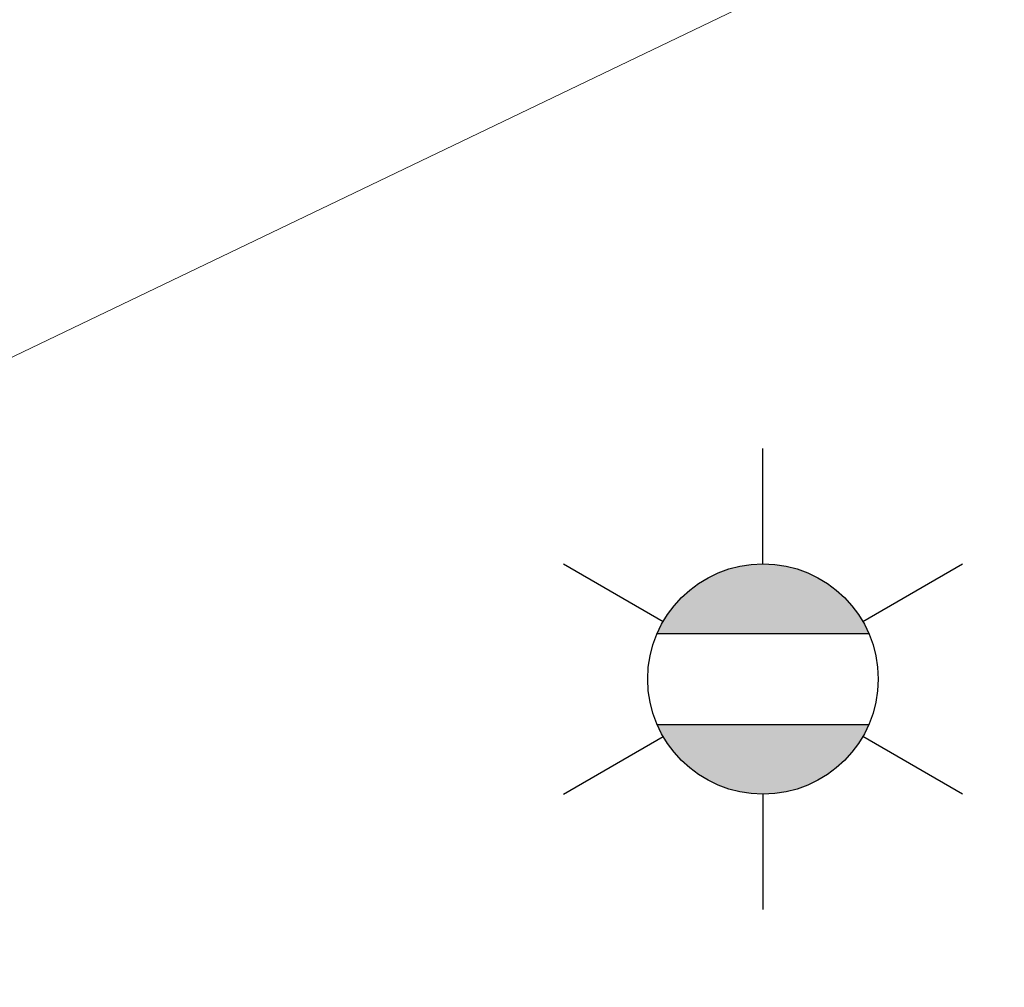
# Model space of a CAD drawing. Header units: millimetres. Extents: x 162876 to 168130, y 402614 to 405602.
# Tile 382 of 656: x 165473.84 to 165475.19, y 403899.81 to 403901.14. Entities that reach past the tile are written whole.
import ezdxf
from ezdxf import colors
from ezdxf.entities.mleader import LeaderData, LeaderLine
from ezdxf.enums import TextEntityAlignment as Align
from ezdxf.math import Vec2, Vec3

# ---------------------------------------------------------------- set-up
doc = ezdxf.new("R2010")
doc.units = ezdxf.units.MM
for name, color, linetype, lineweight in [('X-CA190022.004-UO-BGT_Ondergrond$0$GE_316_WGDFietspad_Vlak_GEM', 253, 'Continuous', 9), ('X-CA190022.004-UO-BGT_Ondergrond$0$GE_367_OWGBerm_groenvoorziening_grasenk_GEM', 253, 'Continuous', 9), ('X-CA190022.004-UO-BGT_Ondergrond$0$GE_861_PALLichtmast_Punt_GEM', 202, 'Continuous', 25), ('X-CA190022.004-UO-KAD_Percelen$0$B-WE-KG-GRENS_PERCEEL-GV', 150, 'Continuous', 9), ('X-CA190022.004-UO-OPB_Opbreek_v0.1$0$V-WE-VH-VERHARDING_TEGEL-A-200', 252, 'Continuous', 18), ('X-CA190022.004-UO-OPB_Opbreek_v0.1$0$X-XX-AL-T25- LEADER ASFALT', 7, 'Continuous', 25)]:
    doc.layers.add(name, color=color, linetype=linetype, lineweight=lineweight)
doc.styles.add('X-CA190022.004-UO-BGT_Ondergrond$0$NLCS-ISO', font='NLCS-ISO.ttf')
doc.styles.add('X-CA190022.004-UO-OPB_Opbreek_v0.1$0$NLCS-ISO-M200-T25', font='NLCS-ISO.ttf', dxfattribs={"height": 0.5})

# ---------------------------------------------------------------- blocks, each defined once
blk = doc.blocks.new('X-CA190022.004-UO-BGT_Ondergrond$0$N-SIE-WEG_LICHTMAST-SO')
h = blk.add_hatch(color=256)
h.paths.add_polyline_path([(1.163, 0.5, 0.658505), (-1.163, 0.5)])
h.paths.add_polyline_path([(-1.163, -0.5, 0.658505), (1.163, -0.5)])
at = {"flags": 128}
for points in [[(0, 1.266), (0, 2.531)], [(-2.192, 1.266), (-1.096, 0.633)], [(1.096, 0.633), (2.192, 1.266)], [(-1.163, 0.5), (1.163, 0.5)], [(-1.163, -0.5), (1.163, -0.5)], [(-2.192, -1.266), (-1.096, -0.633)], [(2.192, -1.266), (1.096, -0.633)], [(0, -1.266), (0, -2.531)]]:
    blk.add_lwpolyline(points, dxfattribs=at)
at = {"ltscale": 0.5}
blk.add_circle((0, 0), 1.266, dxfattribs=at)
at = {"style": 'X-CA190022.004-UO-BGT_Ondergrond$0$NLCS-ISO'}
blk.add_attdef('TYPE', text='', height=1.8, dxfattribs=at).set_placement((0, 2.531), align=Align.BOTTOM_CENTER)
blk = doc.blocks.new('X-CA190022.004-UO-BGT_Ondergrond$0$IMGEOLichtmastpaal')
at = {"xscale": 5, "yscale": 5, "zscale": 5}
blk.add_blockref('X-CA190022.004-UO-BGT_Ondergrond$0$N-SIE-WEG_LICHTMAST-SO', (0.042, 6.389), dxfattribs=at)

msp = doc.modelspace()

# ---------------------------------------------------------------- hatches: boundary and pattern name
at = {"layer": 'X-CA190022.004-UO-OPB_Opbreek_v0.1$0$V-WE-VH-VERHARDING_TEGEL-A-200'}
h = msp.add_hatch(dxfattribs=at)
h.set_pattern_fill('AVH-TEGEL_300X300_HALFST-SO', color=256, scale=2, pattern_type=2)
h.set_pattern_definition([(0, (0, 0), (0.6, 0.3), [0.6, -0.6]), (90, (0, 0), (-0.6, 4e-17), [])])
edge = h.paths.add_edge_path()
edge.add_line((165468.5105, 403879.8795), (165470.3123, 403879.3785))
edge.add_line((165470.3123, 403879.3785), (165470.3534, 403879.5789))
edge.add_arc((165621.5347, 403843.8199), 155.3528, 166.262853, 166.692372, ccw=False)
edge.add_arc((165501.6692, 403873.13), 31.9558, 144.71918, 166.27624, ccw=False)
edge.add_arc((165508.1583, 403869.4315), 39.396, 137.84681, 145.77908, ccw=False)
edge.add_line((165478.9519, 403895.8707), (165480.0453, 403897.0302))
edge.add_line((165480.0453, 403897.0302), (165509.5157, 403928.2885))
edge.add_line((165509.5157, 403928.2885), (165514.018, 403932.9109))
edge.add_arc((165515.3017, 403931.4049), 1.9789, 52.1378, 130.4467, ccw=False)
edge.add_line((165516.5163, 403932.9672), (165517.0066, 403932.5344))
edge.add_line((165517.0066, 403932.5344), (165524.0861, 403926.2835))
edge.add_line((165524.0861, 403926.2835), (165525.3461, 403927.7242))
edge.add_line((165525.3461, 403927.7242), (165518.0268, 403934.1622))
edge.add_arc((165515.3011, 403931.4806), 3.8237, 44.5335, 128.0137)
edge.add_line((165512.9463, 403934.4931), (165512.2257, 403933.7656))
edge.add_line((165512.2257, 403933.7656), (165509.7504, 403931.2913))
edge.add_line((165509.7504, 403931.2913), (165480.2432, 403899.9641))
edge.add_line((165480.2432, 403899.9641), (165478.005, 403897.5889))
edge.add_arc((165523.1796, 403857.2925), 60.5356, 138.266592, 144.367175)
edge.add_arc((165502.0463, 403872.9997), 34.2112, 145.12798, 166.39015)
edge.add_arc((165598.9048, 403848.731), 134.063, 166.050115, 166.564962)

# ---------------------------------------------------------------- next in the draw order: leaders
at = {"layer": 'X-CA190022.004-UO-OPB_Opbreek_v0.1$0$X-XX-AL-T25- LEADER ASFALT'}
ml = msp.add_multileader_mtext('Standard', dxfattribs=at)
ml.set_content('\\A1;Wegvak 2.15; Fietspad Geerbosch\\PTotaal teervrij, gem. dikte 106mm\\POpbreken asfalt 106mm: ^I29.0m{\\H0.7x;\\S2^ ;\\H1.42857x;\\PZaagsnede 106mm: ^I^I3.5m }', color=256, style='X-CA190022.004-UO-OPB_Opbreek_v0.1$0$NLCS-ISO-M200-T25')
ml.set_leader_properties(color=256, linetype='ByLayer', lineweight=-1)
ml.build(insert=Vec2(0, 0))
ml.multileader.update_dxf_attribs({"text_left_attachment_type": 5, "text_right_attachment_type": 5, "dogleg_length": 0.5, "arrow_head_size": 0.5})
ctx = ml.context
ctx.base_point, ctx.char_height, ctx.arrow_head_size, ctx.landing_gap_size, ctx.plane_origin, ctx.plane_x_axis, ctx.plane_y_axis = Vec3(165469.6234, 403899.7857), 0.5, 0.5, 0.18, Vec3(165422.9047, 403942.1119), Vec3(0.692899, 0.721035), Vec3(-0.721035, 0.692899)
ctx.left_attachment, ctx.right_attachment = 5, 5
notes = []
notes.append((ctx, [(0, (1, 1, 0), (165469.2769, 403899.4252), (0.692899, 0.721035), 0.5, [(0, [(165473.6238, 403895.51)], 0, [])])]))
ctx.mtext.insert, ctx.mtext.text_direction, ctx.mtext.rotation, ctx.mtext.width, ctx.mtext.defined_height, ctx.mtext.flow_direction = Vec3(165467.4768, 403902.0981), Vec3(0.692899, 0.721035), 0.805295, 10.511522, 3.2604, 5
ctx.mtext.has_bg_fill, ctx.mtext.bg_color, ctx.mtext.bg_scale_factor, ctx.mtext.bg_transparency, ctx.mtext.use_window_bg_color = 1, -1027028792, 1.5, 0, 1
for ctx, leaders in notes:
    for number, flags, end, landing, length, lines in leaders:
        leader = LeaderData()
        leader.index, (leader.has_last_leader_line, leader.has_dogleg_vector, leader.attachment_direction) = number, flags
        leader.last_leader_point, leader.dogleg_vector, leader.dogleg_length = Vec3(end), Vec3(landing), length
        for number, points, colour, breaks in lines:
            line = LeaderLine()
            line.index, line.vertices, line.color, line.breaks = number, Vec3.list(points), colors.encode_raw_color(colour), breaks
            leader.lines.append(line)
        ctx.leaders.append(leader)

# ---------------------------------------------------------------- next in the draw order: linework, layer by layer
at = {"layer": 'X-CA190022.004-UO-BGT_Ondergrond$0$GE_316_WGDFietspad_Vlak_GEM', "extrusion": (0, 0, -1)}
msp.add_arc((-165634.752, 403758.9678), 212.7541, 40.418032, 43.391277, dxfattribs=at)
at = {"layer": 'X-CA190022.004-UO-BGT_Ondergrond$0$GE_367_OWGBerm_groenvoorziening_grasenk_GEM'}
msp.add_arc((165634.752, 403758.9678), 212.7541, 136.608723, 139.581968, dxfattribs=at)
at = {"layer": 'X-CA190022.004-UO-KAD_Percelen$0$B-WE-KG-GRENS_PERCEEL-GV', "flags": 128}
for points in [[(165198.984, 403783.721), (165203.794, 403770.499), (165219.371, 403778.022), (165261.19, 403798.093), (165312.395, 403823.042), (165377.01, 403853.973), (165439.548, 403884.215), (165525.447, 403925.461), (165513.006, 403935.006), (165505.996, 403931.629), (165504.764, 403934.187), (165372.327, 403871.117), (165276.3, 403823), (165276.248, 403824.924), (165211.72, 403793.834), (165208.803, 403792.162), (165203.98, 403789.794), (165205.414, 403786.827)], [(165206.02, 403764.38), (165414.648, 403867.011), (165488.008, 403902.301), (165500.095, 403908.046), (165516.162, 403915.666), (165529.8, 403922.245), (165525.447, 403925.461), (165439.548, 403884.215), (165377.01, 403853.973), (165312.395, 403823.042), (165261.19, 403798.093), (165219.371, 403778.022), (165203.794, 403770.499)]]:
    msp.add_lwpolyline(points, close=True, dxfattribs=at)

# ---------------------------------------------------------------- next in the draw order: block references
at = {"layer": 'X-CA190022.004-UO-BGT_Ondergrond$0$GE_861_PALLichtmast_Punt_GEM', "xscale": 0.025, "yscale": 0.025, "zscale": 0.025}
msp.add_blockref('X-CA190022.004-UO-BGT_Ondergrond$0$IMGEOLichtmastpaal', (165474.857, 403900.073), dxfattribs=at)

doc.saveas('drawing.dxf')
